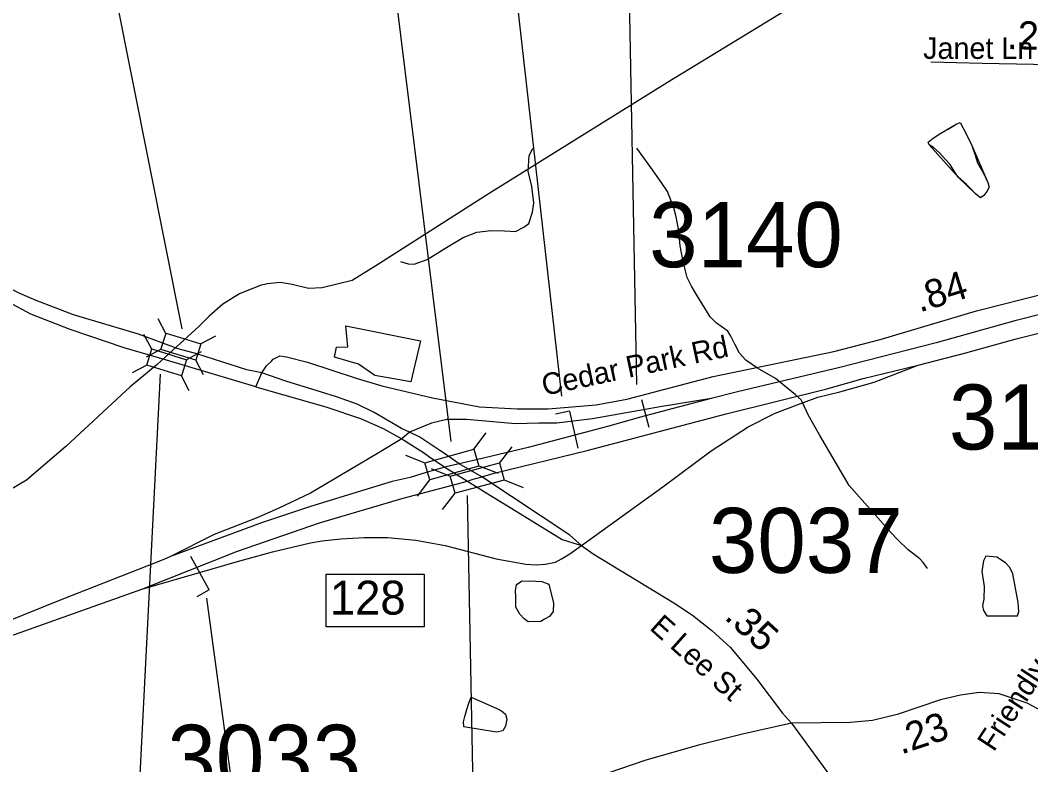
# Model space of a CAD drawing. Extents: x 1662474 to 1856135, y 779280 to 917889.
# Drawn here: x 1780810 to 1785283, y 837266 to 840561 of the extents above; entities that cross this region are included whole.
import ezdxf

# ---------------------------------------------------------------- set-up
doc = ezdxf.new("R2010")
doc.units = 0
for name, color, linetype in [('Cogo Default Point CELL', 7, 'Continuous'), ('Exist Boundary Political City Limit New', 7, 'Continuous'), ('Exist Hydrographic Creek Single Shore', 7, 'Continuous'), ('Exist Hydrographic Misc Water Feature', 7, 'Continuous'), ('Exist Hydrographic Pond Under 1500 Sq Ft', 7, 'Continuous'), ('Exist Road Non-System Type 51 Label', 7, 'Continuous'), ('Exist Road Primary Interstate Divided Center Attributed', 7, 'Continuous'), ('Exist Road Primary Interstate Interchange CELL', 7, 'Continuous'), ('Exist Road Primary Interstate Ramp 1 Lane Attributed', 7, 'Continuous'), ('Exist Road Primary Interstate Service Attributed', 7, 'Continuous'), ('Exist Road Primary Interstate Service Mileage Tenths English Label', 7, 'Continuous'), ('Exist Road Primary Interstate Structure Cantilever Sign Number Label', 7, 'Continuous'), ('Exist Road Primary Interstate Structure Ovrhead Sign CELL', 7, 'Continuous'), ('Exist Road Primary Interstate Structure Standard Bridge CELL', 7, 'Continuous'), ('Exist Road Primary Interstate Structure Standard Bridge Number Label', 7, 'Continuous'), ('Exist Road Primary NC Divided Attributed', 7, 'Continuous'), ('Exist Road Secondary Mileage Tenths English Label', 7, 'Continuous'), ('Exist Road Secondary Structure Standard Bridge CELL', 7, 'Continuous'), ('Exist Road Secondary Structure Standard Bridge Number Label', 7, 'Continuous'), ('Exist Road Secondary Type 51 Attributed', 7, 'Continuous'), ('Exist Road Secondary Type 51 Divided Attributed', 7, 'Continuous'), ('Exist Road Secondary Type 51 Label', 7, 'Continuous'), ('Map Preparation Boundary City Limit Buffer Line', 7, 'Continuous'), ('Prop Drainage Structure Pipe Removal Label', 7, 'Continuous'), ('Prop Horizontal Alignment Curve and Spiral Data', 7, 'Continuous')]:
    doc.layers.add(name, color=color, linetype=linetype)

msp = doc.modelspace()

# ---------------------------------------------------------------- linework, layer by layer
at = {"layer": 'Exist Boundary Political City Limit New'}
msp.add_lwpolyline([(1782581.1, 839141.7), (1782538.6, 838961), (1782379.9, 838988.1), (1782307, 839039.3), (1782261, 839052.4), (1782200.5, 839069.8), (1782210.1, 839113.4), (1782260.4, 839115.6), (1782251.2, 839208.3), (1782581.1, 839141.7)], dxfattribs=at)
at = {"layer": 'Exist Hydrographic Creek Single Shore'}
msp.add_lwpolyline([(1784389.5, 840722.8), (1783674.8, 840285.8), (1782885.8, 839793.9), (1782384.5, 839473.8), (1782279, 839409.4), (1782146.5, 839376.4), (1782086.1, 839373.8), (1782013.6, 839391.6), (1781960.1, 839400), (1781903.9, 839394.2), (1781872.1, 839387.7), (1781780.9, 839350.4), (1781706.5, 839303.9), (1781646.5, 839250.7), (1781602.4, 839206.8), (1781416.5, 839036.8), (1781297.4, 838938.3), (1781196.1, 838846.2), (1781012.6, 838674.1), (1780838.6, 838526), (1780659.1, 838420.8), (1780525, 838345.2), (1780418.1, 838317.9), (1780229.1, 838312.1)], dxfattribs=at)
at = {"layer": 'Exist Hydrographic Misc Water Feature'}
for points in [[(1784970.6, 840108.4), (1784996.2, 840058.2), (1785021.9, 840006.1), (1785035.6, 839967.9), (1785047.5, 839929.9), (1785075, 839881.7), (1785092.8, 839843.5), (1785098.8, 839821.5), (1785088.5, 839803.6), (1785074.3, 839785.6), (1785060.4, 839775.7), (1785036.4, 839793.9), (1785018.6, 839814), (1784998.7, 839834.2), (1784961, 839866.4), (1784943.1, 839892.6), (1784925.3, 839922.7), (1784905.4, 839944.8), (1784877.7, 839975), (1784851.9, 839997.2), (1784833.8, 840009.3), (1784828.1, 840021.4), (1784850.2, 840039.2), (1784884.3, 840061), (1784916.5, 840078.8), (1784936.6, 840090.6), (1784952.5, 840100.5), (1784970.6, 840108.4)], [(1784970.6, 840108.4), (1784996.2, 840058.2), (1785021.9, 840006.1), (1785092.8, 839843.5), (1785098.8, 839821.5), (1785088.5, 839803.6), (1785074.3, 839785.6), (1785060.4, 839775.7), (1785036.4, 839793.9), (1784961, 839866.4), (1784833.8, 840009.3), (1784828.1, 840021.4), (1784850.2, 840039.2), (1784884.3, 840061), (1784952.5, 840100.5), (1784970.6, 840108.4)], [(1782493.8, 839493.4), (1782527.6, 839483.2), (1782553.6, 839481), (1782611.9, 839502.6), (1782690.2, 839550.1), (1782770.6, 839599.5), (1782830.9, 839623.2), (1782894.9, 839630.7), (1782952.9, 839628.3), (1783002.7, 839625.9), (1783039, 839645.7), (1783060.9, 839661.5), (1783077.3, 839711.5), (1783083.7, 839753.4), (1783074.1, 839825.5), (1783058.7, 839893.6), (1783063.2, 839961.6), (1783077.3, 839991.5), (1783081.4, 839995.5)], [(1784825, 838135), (1784807.2, 838161.1), (1784791.2, 838177.2), (1784739.5, 838217.6), (1784693.8, 838261.9), (1784664, 838294.1), (1784479.5, 838501.4), (1784347, 838726.4), (1784297.6, 838814.8), (1784273.8, 838866.9), (1784266, 838881), (1784242, 838903.1), (1784152.6, 838975.8), (1784072.9, 839020.4), (1784021.2, 839056.7), (1783993.3, 839086.9), (1783973.6, 839127.1), (1783955.8, 839163.2), (1783941.8, 839185.3), (1783892.2, 839219.7), (1783864.3, 839247.8), (1783805.1, 839344.3), (1783781.3, 839384.5), (1783761.6, 839422.7), (1783744, 839492.8), (1783730.6, 839562.8), (1783725.1, 839628.9), (1783713.4, 839691), (1783703.6, 839731.1), (1783674.3, 839803.4), (1783646.6, 839843.6), (1783600.8, 839909.8), (1783539.5, 839994.3)]]:
    msp.add_lwpolyline(points, dxfattribs=at)
at = {"layer": 'Exist Hydrographic Pond Under 1500 Sq Ft'}
for points in [[(1785088.4, 837924.7), (1785145.1, 837924.7), (1785186.4, 837924.7), (1785223.4, 837924.6), (1785230.3, 837942.8), (1785227.7, 837984), (1785202.7, 838110.8), (1785190.8, 838138.9), (1785170.9, 838159), (1785132.2, 838185.2), (1785083.2, 838189.6), (1785073.1, 838167.7), (1785066.8, 838121.8), (1785075.9, 838054.6), (1785075.3, 837998.5), (1785068.7, 837969.1), (1785072.9, 837947.9), (1785088.4, 837924.7)], [(1783150, 838065.5), (1783170.6, 837980.8), (1783169.3, 837943.7), (1783153.3, 837921.8), (1783130.3, 837910.2), (1783114.1, 837900.2), (1783057.6, 837898.1), (1783040.8, 837911.5), (1783021.2, 837932.8), (1783003.2, 837962.7), (1783003.2, 837990.9), (1783003.2, 838011.1), (1783002.3, 838036), (1783007.2, 838063.5), (1783031.4, 838079.6), (1783092.2, 838078.6), (1783118.2, 838076.5), (1783150, 838065.5)], [(1782806.7, 837564.9), (1782916.4, 837516.1), (1782940.4, 837504), (1782958.2, 837489.8), (1782964.2, 837467.8), (1782957.8, 837435.9), (1782945.7, 837415.9), (1782917.8, 837410.1), (1782773.9, 837433.1), (1782772, 837455.1), (1782778.2, 837479.1), (1782786.4, 837511), (1782796.4, 837538.9), (1782806.7, 837564.9)]]:
    msp.add_lwpolyline(points, dxfattribs=at)
at = {"layer": 'Exist Road Primary Interstate Divided Center Attributed'}
for points in [[(1789703.3, 840380.5), (1789480.4, 840321.8), (1789238.6, 840259.9), (1788920.4, 840174.1), (1788648.2, 840109.4), (1788334.9, 840031.1), (1787717.1, 839871.1), (1787485.3, 839810.1), (1787107, 839724.7), (1786530, 839566.2), (1786255.5, 839493), (1785932.1, 839413.8), (1785480.7, 839297.9), (1785212.3, 839230.9), (1784864.6, 839133.3), (1784437.6, 839023.6), (1783984.3, 838916.9), (1783867.6, 838886.5)], [(1784784.7, 839034.3), (1784994.9, 839089.2), (1785217.4, 839150.2), (1785558.2, 839237), (1785900.4, 839317.4), (1786108.6, 839395.9), (1786450.7, 839495.3), (1786810.6, 839589.9), (1787272.4, 839703.5), (1787407.5, 839741.4), (1787663.3, 839799.8), (1787964.6, 839881.9), (1788238.3, 839955.5), (1788524, 840022.6), (1788856.9, 840096.5), (1789063.9, 840153), (1789363.6, 840229.6), (1789495.9, 840265.3), (1789529.2, 840274.3), (1789723.6, 840326.7)], [(1782853.1, 838540.5), (1782907.9, 838555.7), (1783319.2, 838656.3), (1783934.7, 838819.4), (1784379.5, 838929.2), (1784541, 838974.9), (1784784.7, 839034.3)], [(1783867.6, 838886.5), (1783700.2, 838842), (1783549.8, 838802.1), (1783513.5, 838792.2), (1783409.3, 838763.6), (1783058.3, 838669.9), (1782829.3, 838615.2), (1782753.1, 838597)], [(1782689.3, 838583.2), (1782606.3, 838558.8), (1782536.2, 838537.4), (1782457, 838519.1), (1782335.1, 838482.6), (1782094.4, 838409.4), (1781878.1, 838336.2), (1781476, 838186.9)], [(1782753.1, 838597), (1782720.8, 838590.5), (1782689.3, 838583.2)], [(1782790.4, 838521.6), (1782815.3, 838529.9), (1782853.1, 838540.5)], [(1781348, 838043.6), (1781771.5, 838211.2), (1782134.1, 838336.2), (1782505.8, 838446), (1782790.4, 838521.6)], [(1781476, 838186.9), (1781445.5, 838174.7), (1780987.5, 837993.9), (1780455.5, 837780.1), (1779818.1, 837536.3), (1779167.1, 837287), (1778908.7, 837188.3), (1778513.1, 837038.1), (1778301.6, 836977), (1778188.9, 836939.4), (1778057.3, 836911.3), (1777892.9, 836878.4), (1777737.8, 836859.6), (1777538.1, 836851.3), (1777288.8, 836840.5), (1777104.4, 836831.4), (1776940, 836831.4), (1776246.5, 836798.6), (1776063.2, 836798.6), (1776021.9, 836796.6)], [(1773691, 836642.8), (1774795.6, 836688.2), (1775973, 836725.4), (1776421.7, 836739.6), (1777714.2, 836810.5), (1778011.2, 836851.5), (1778146.2, 836880.9), (1778445.6, 836963), (1778898.9, 837127.3), (1779127.8, 837221.2), (1779403.7, 837326.8), (1779804.1, 837461.8), (1780373.6, 837696.5), (1781348, 838043.6)]]:
    msp.add_lwpolyline(points, dxfattribs=at)
at = {"layer": 'Exist Road Primary Interstate Interchange CELL'}
msp.add_lwpolyline([(1782163.7, 838108.9), (1782598.7, 838108.9), (1782598.7, 837875.6), (1782163.7, 837875.6)], close=True, dxfattribs=at)
at = {"layer": 'Exist Road Primary Interstate Ramp 1 Lane Attributed'}
for points in [[(1783294.9, 838235.6), (1783654.4, 838496.3), (1783867.6, 838654.8), (1784032.2, 838761.5), (1784151, 838822.5), (1784248.5, 838859), (1784339.9, 838892.6), (1784437.4, 838917), (1784589.7, 838959.6), (1784784.7, 839034.3)], [(1783867.6, 838886.5), (1783642.2, 838849.9), (1783343.6, 838796.6), (1783270.5, 838787.4), (1783185.2, 838778.3), (1783106, 838778.3), (1783002.4, 838775.2), (1782786.1, 838793.5), (1782697.7, 838793.5), (1782630.7, 838778.3), (1782533.8, 838737.2)], [(1782499.7, 838708.1), (1782399.1, 838647.2), (1782265.1, 838567.9), (1782094.4, 838467.3), (1781951.2, 838400.2), (1781853.8, 838357.6), (1781667.9, 838284.4), (1781476, 838186.9)], [(1782533.8, 838737.2), (1782499.7, 838708.1)], [(1781348, 838043.6), (1781603.9, 838116.7), (1781771.5, 838165.5), (1781926.9, 838208.2), (1782094.4, 838247.8), (1782146.2, 838257), (1782228.5, 838266.1), (1782332.1, 838272.2), (1782435.7, 838272.2), (1782560.6, 838260), (1782691.6, 838235.6), (1782917.1, 838177.7), (1783048.1, 838153.3), (1783093.8, 838150.3), (1783133.4, 838153.3), (1783179.1, 838162.5), (1783206.5, 838177.7), (1783243.1, 838199), (1783294.9, 838235.6)]]:
    msp.add_lwpolyline(points, dxfattribs=at)
at = {"layer": 'Exist Road Primary Interstate Service Attributed'}
for points in [[(1781878.9, 839000.4), (1781899.7, 839031.9), (1781922.6, 839051.5), (1781930.3, 839060.5), (1781958.7, 839075.8), (1781989.3, 839071.4), (1782081.1, 839047.4), (1782297.4, 838977.5), (1782411, 838942.6), (1782634.8, 838890), (1782843.1, 838850.1), (1783009.9, 838841.2), (1783146.6, 838841.2), (1783360, 838858.9), (1783495.5, 838883.4), (1783876.4, 838984.9), (1784410.9, 839095.1), (1784616.6, 839147.9), (1785043, 839275.5), (1785565.9, 839408.3), (1786083.9, 839524.2)], [(1781853.6, 838938.7), (1781878.9, 839000.4)]]:
    msp.add_lwpolyline(points, dxfattribs=at)
at = {"layer": 'Exist Road Primary Interstate Structure Cantilever Sign Number Label'}
for p, q in [((1783207.8, 838896.8), (1782671.9, 843632.1)), ((1781635.4, 838003.5), (1782113.1, 834475.3))]:
    msp.add_line(p, q, dxfattribs=at)
at = {"layer": 'Exist Road Primary Interstate Structure Ovrhead Sign CELL'}
msp.add_line((1783560, 838881.8), (1783591.9, 838759.4), dxfattribs=at)
at = {"layer": 'Exist Road Primary Interstate Structure Standard Bridge CELL'}
for p, q in [((1782818.5, 838662.8), (1782873.1, 838734.7)), ((1782931.7, 838601.2), (1782987.7, 838672.5)), ((1782515.8, 838635.4), (1782601.3, 838602.6)), ((1782629.2, 838577.7), (1782713.8, 838543.7)), ((1782840.3, 838588.8), (1782925.8, 838556)), ((1782569, 838455), (1782623.7, 838526.9)), ((1782951.9, 838526.7), (1783036.5, 838492.7)), ((1782678.5, 838396.2), (1782734.5, 838467.5))]:
    msp.add_line(p, q, dxfattribs=at)
for points in [[(1782601.3, 838602.6), (1782818.4, 838663.2), (1782840.7, 838587.4), (1782623.7, 838526.9)], [(1782713.8, 838543.7), (1782931.6, 838601.5), (1782952.3, 838525.3), (1782734.5, 838467.5)]]:
    msp.add_lwpolyline(points, close=True, dxfattribs=at)
at = {"layer": 'Exist Road Primary Interstate Structure Standard Bridge Number Label'}
msp.add_line((1782789, 838458.1), (1782837.9, 835865), dxfattribs=at)
at = {"layer": 'Exist Road Primary NC Divided Attributed'}
for p, q in [((1782689.3, 838583.2), (1782790.4, 838521.6)), ((1782853.1, 838540.5), (1782753.1, 838597))]:
    msp.add_line(p, q, dxfattribs=at)
at = {"layer": 'Exist Road Secondary Structure Standard Bridge CELL'}
for p, q in [((1781455.2, 839174.8), (1781421, 839239.9)), ((1781392, 839105), (1781357.7, 839170.2)), ((1781674.6, 839162.5), (1781609.5, 839128.2)), ((1781433.4, 839104.5), (1781368.2, 839070.3)), ((1781611.3, 839092.7), (1781546.2, 839058.5)), ((1781370.1, 839034.8), (1781305, 839000.6)), ((1781621.3, 838991.3), (1781587.1, 839056.4)), ((1781558.1, 838921.5), (1781523.9, 838986.6))]:
    msp.add_line(p, q, dxfattribs=at)
for points in [[(1781587.1, 839056.4), (1781433.3, 839104.2), (1781455.6, 839176.1), (1781609.5, 839128.2)], [(1781523.9, 838986.6), (1781370, 839034.5), (1781392.4, 839106.3), (1781546.2, 839058.5)]]:
    msp.add_lwpolyline(points, close=True, dxfattribs=at)
at = {"layer": 'Exist Road Secondary Structure Standard Bridge Number Label'}
for p, q in [((1783539.9, 838949.1), (1783437.4, 844321.1)), ((1782717.8, 838696.1), (1782377.2, 841437.9)), ((1781526.3, 839195.9), (1781130.6, 841183.4)), ((1781429.8, 838994.3), (1781256.1, 835559.8))]:
    msp.add_line(p, q, dxfattribs=at)
at = {"layer": 'Exist Road Secondary Type 51 Attributed'}
for points in [[(1785986.5, 840358.6), (1785875.3, 840354.1), (1785741.7, 840354.1), (1785476.8, 840359.4), (1785295.5, 840364.6), (1785066.9, 840369.9), (1784840.9, 840375.1)], [(1783294.9, 838235.6), (1783346.7, 838199), (1783703.1, 837982.6), (1783785.4, 837927.7), (1783870.7, 837860.7), (1783953.6, 837785.3), (1784069.8, 837644.7), (1784184.5, 837493.7), (1784223.1, 837450.2)], [(1785376.9, 837479), (1785266.3, 837538.3), (1785142.3, 837579.6), (1785053.8, 837585.5), (1784971.2, 837573.7), (1784882.6, 837553), (1784690.8, 837488.1), (1784581.7, 837461.6), (1784484.3, 837452.8), (1784223.1, 837450.2)], [(1784223.1, 837450.2), (1784006.9, 837401.7), (1783812.2, 837351.9), (1783579.7, 837285.9), (1783415.1, 837229.3), (1783151.2, 837125.4), (1783067, 837096.2), (1782999.3, 837077.4), (1782646.4, 836999.4), (1782311.9, 836929.9), (1781653.1, 836811.8), (1781426.2, 836772.3), (1781131.3, 836718.8), (1780784.3, 836637.8), (1780525.7, 836547.1), (1780191.7, 836410.1), (1779775.9, 836218.2), (1779576, 836118.3), (1779525.1, 836087)], [(1784223.1, 837450.2), (1784363.3, 837257.4), (1784490.2, 837085.3), (1784594.7, 836953)]]:
    msp.add_lwpolyline(points, dxfattribs=at)
at = {"layer": 'Exist Road Secondary Type 51 Divided Attributed'}
msp.add_line((1781853.6, 838938.7), (1781458.2, 839056.9), dxfattribs=at)
for points in [[(1781508.6, 839107.2), (1781333.7, 839172.3), (1781046.6, 839257.2), (1780880.1, 839320.2), (1780807.9, 839351.1), (1780759.8, 839376.3), (1780687.7, 839415.2), (1780593.8, 839464.4), (1780508, 839514.8), (1780300.8, 839656.8), (1780124.5, 839770.1), (1779862.3, 839945.3), (1779564.1, 840143.3), (1779373, 840272.9), (1779157.6, 840414.7), (1779050.9, 840487.7), (1778975.6, 840530.3), (1778904.9, 840574.7), (1778872.8, 840593.6), (1778726, 840675.1), (1778542.4, 840757.4), (1778410.6, 840807.3), (1778248, 840873.7)], [(1781458.2, 839056.9), (1781271, 839111.8), (1781031.8, 839192), (1780857.2, 839259.5), (1780758.8, 839313.2), (1780703.8, 839335.1), (1780547.2, 839420), (1780386.6, 839514.8), (1780232.1, 839616.7), (1779833.7, 839882.3), (1779567.5, 840062), (1779317.6, 840225.7), (1779101.5, 840367.7), (1778995.5, 840440.5), (1778919.1, 840489.5), (1778849.5, 840527.5), (1778817.4, 840546.4), (1778670.6, 840627.9), (1778487, 840710.2), (1778341.9, 840767.3), (1778209.1, 840819.9)], [(1781878.9, 839000.4), (1781812.7, 839013.6), (1781592, 839084.5), (1781508.6, 839107.2)], [(1782533.8, 838737.2), (1782498.2, 838754.4), (1782376.3, 838825.5), (1782302.1, 838861.1), (1782210.5, 838894.5), (1782143, 838914.5), (1781986.4, 838963.6), (1781878.9, 839000.4)], [(1781853.6, 838938.7), (1782166.9, 838849), (1782316.4, 838798.2), (1782416.6, 838753.9), (1782499.7, 838708.1)], [(1782499.7, 838708.1), (1782594.4, 838648.1), (1782617.5, 838632.3), (1782689.3, 838583.2)], [(1782753.1, 838597), (1782683.5, 838645.8), (1782668, 838656.7), (1782579, 838715), (1782533.8, 838737.2)], [(1783294.9, 838235.6), (1783242, 838281.5), (1782853.1, 838540.5)], [(1782790.4, 838521.6), (1782892.1, 838457.7), (1782947.7, 838423.4), (1783208.9, 838262.6), (1783294.9, 838235.6)]]:
    msp.add_lwpolyline(points, dxfattribs=at)
at = {"layer": 'Map Preparation Boundary City Limit Buffer Line'}
msp.add_lwpolyline([(1782581.1, 839141.7), (1782538.6, 838961), (1782379.9, 838988.1), (1782307, 839039.3), (1782261, 839052.4), (1782200.5, 839069.8), (1782210.1, 839113.4), (1782260.4, 839115.6), (1782251.2, 839208.3), (1782581.1, 839141.7)], dxfattribs=at)
at = {"layer": 'Prop Drainage Structure Pipe Removal Label'}
for q in [(1783179.3, 838817.1), (1783278.2, 838666.6)]:
    msp.add_line((1783241.1, 838831.1), q, dxfattribs=at)
at = {"layer": 'Prop Horizontal Alignment Curve and Spiral Data'}
for q in [(1781565.2, 838187.4), (1781591.7, 838009.2)]:
    msp.add_line((1781647.1, 838040), q, dxfattribs=at)

# ---------------------------------------------------------------- texts
at = {"layer": 'Cogo Default Point CELL'}
for s, p in [('3140', (1783594, 839467.9)), ('3123', (1784920.6, 838661)), ('3037', (1783858.6, 838114.8)), ('3033', (1781462, 837154.8))]:
    msp.add_text(s, height=288, dxfattribs=at).set_placement(p)
at = {"layer": 'Exist Road Non-System Type 51 Label'}
msp.add_text('Janet Ln', height=95, dxfattribs=at).set_placement((1784806.6, 840389.9))
at = {"layer": 'Exist Road Primary Interstate Interchange CELL'}
msp.add_text('128', height=150, dxfattribs=at).set_placement((1782181.3, 837930.5))
at = {"layer": 'Exist Road Primary Interstate Service Mileage Tenths English Label'}
msp.add_text('.84', height=125, rotation=17.1775, dxfattribs=at).set_placement((1784790.9, 839267.2))
at = {"layer": 'Exist Road Secondary Mileage Tenths English Label'}
for s, rotation, p in [('.22', 358.3405, (1785177, 840433.7)), ('.35', 317.7451, (1783922.2, 837914)), ('.23', 18.6904, (1784709.4, 837310.5))]:
    msp.add_text(s, height=125, rotation=rotation, dxfattribs=at).set_placement(p)
at = {"layer": 'Exist Road Secondary Type 51 Label'}
for s, rotation, p in [('Cedar Park Rd', 12.055, (1783129.5, 838898.6)), ('Friendly Chapel Rd', 56.898, (1785119.3, 837319.3)), ('E Lee St', 318.2276, (1783591.4, 837867.4))]:
    msp.add_text(s, height=95, rotation=rotation, dxfattribs=at).set_placement(p)

doc.saveas('drawing.dxf')
